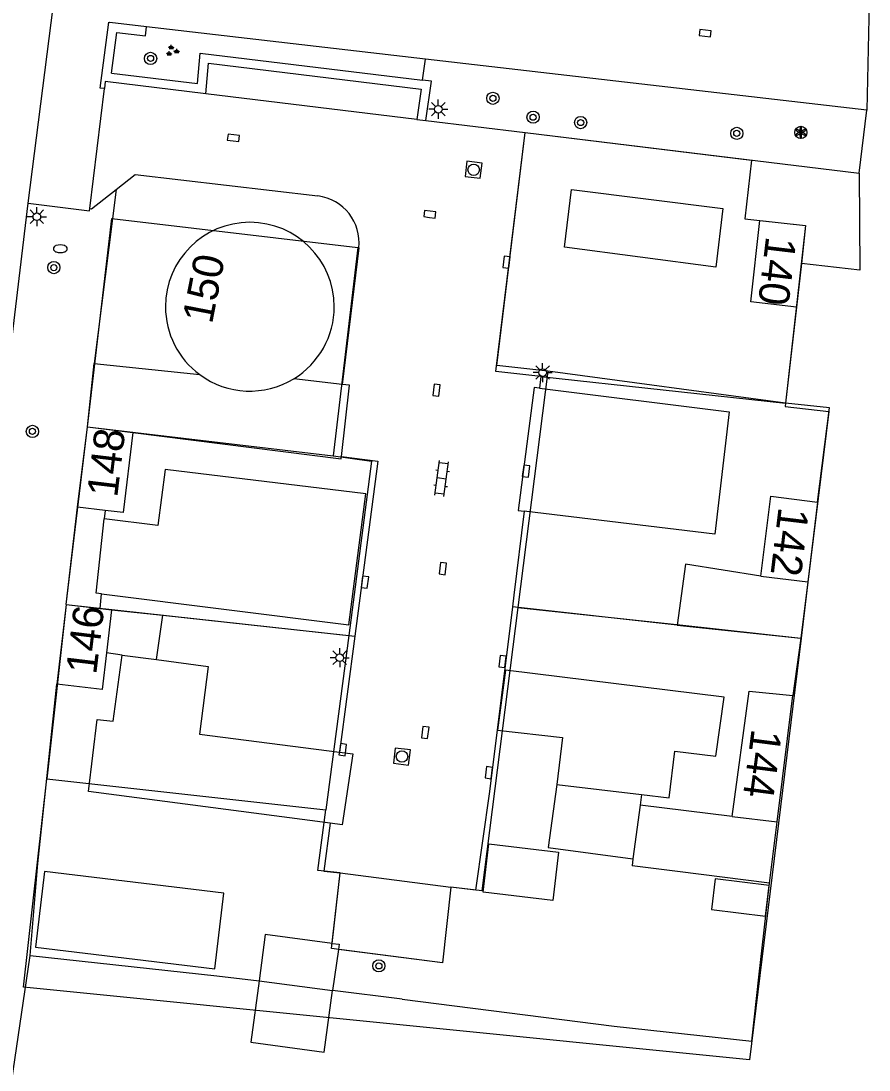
# Model space of a CAD drawing. Extents: x 131000 to 133014, y 396499 to 399001.
# Drawn here: x 132459.7 to 132515.2, y 397309 to 397377.7 of the extents above; entities that cross this region are included whole.
import ezdxf

# ---------------------------------------------------------------- set-up
doc = ezdxf.new("R2010")
doc.units = 0
for name, color, linetype in [('gg-afsc-erfafscheiding', 7, 'Continuous'), ('gg-afsc-hekwerk', 7, 'Continuous'), ('gg-afsc-muur', 7, 'Continuous'), ('gg-bbg-bijgebouw', 7, 'Continuous'), ('gg-bbg-hoofdgebouw', 7, 'Continuous'), ('gg-bbg-luifel en loopbrug', 7, 'Continuous'), ('gg-bbg-overig bouwwerk', 7, 'Continuous'), ('gg-knt-verharding', 7, 'Continuous'), ('gg-knt-verharding nz', 7, 'Continuous'), ('gt-afsc-standplaatsafbakening', 7, 'Continuous'), ('gt-anno-standplaatsnummer', 7, 'Continuous'), ('gt-grn-groengrens', 7, 'Continuous'), ('gt-grn-vlakafsluiter', 7, 'Continuous'), ('gt-symb-boom', 7, 'Continuous'), ('gt-symb-brandkraan', 7, 'Continuous'), ('gt-symb-groenvak', 7, 'Continuous'), ('gt-symb-klinker verharding', 7, 'Continuous'), ('gt-symb-kolk', 7, 'Continuous'), ('gt-symb-lichtmast', 7, 'Continuous'), ('gt-symb-rioolschacht', 7, 'Continuous'), ('gt-symb-solitaire heester', 7, 'Continuous')]:
    doc.layers.add(name, color=color, linetype=linetype)

# ---------------------------------------------------------------- blocks, each defined once
blk = doc.blocks.new('gt0-BOOM')
at = {"layer": 'gt-symb-boom'}
for radius in [0.4, 0.2]:
    blk.add_circle((0, 0), radius, dxfattribs=at)
blk = doc.blocks.new('gt0-SH')
at = {"layer": 'gt-symb-solitaire heester'}
blk.add_circle((0, 0), 0.4, dxfattribs=at)
for centre, start, end in [((-0.346, 0.2), 270, 30), ((-0.346, -0.2), 330, 90), ((0, 0.4), 210, 330), ((0.346, 0.2), 150, 270), ((0.346, -0.2), 90, 210), ((0, -0.4), 30, 150)]:
    blk.add_arc(centre, 0.4, start, end, dxfattribs=at)
blk = doc.blocks.new('gt0-KOLK')
at = {"layer": 'gt-symb-kolk'}
blk.add_lwpolyline([(0, 0), (0.375, 0), (0.375, 0.4), (-0.375, 0.4), (-0.375, 0), (0, 0)], dxfattribs=at)
blk = doc.blocks.new('gt0-LMAST')
at = {"layer": 'gt-symb-lichtmast'}
for p, q in [((-0.182, 0.173), (-0.447, 0.438)), ((-0.005, 0.246), (-0.005, 0.621)), ((0.172, 0.173), (0.437, 0.438)), ((-0.255, -0.004), (-0.63, -0.004)), ((-0.182, -0.181), (-0.447, -0.446)), ((-0.005, -0.254), (-0.005, -0.629)), ((0.437, -0.446), (0.172, -0.181)), ((0.245, -0.004), (0.62, -0.004))]:
    blk.add_line(p, q, dxfattribs=at)
blk.add_circle((-0.005, -0.004), 0.25, dxfattribs=at)
blk = doc.blocks.new('gt0-RS')
at = {"layer": 'gt-symb-rioolschacht'}
blk.add_lwpolyline([(-0.5, -0.5), (0.5, -0.5), (0.5, 0.5), (-0.5, 0.5)], close=True, dxfattribs=at)
blk.add_circle((0, 0), 0.375, dxfattribs=at)
blk = doc.blocks.new('gt0-KL1')
at = {"layer": 'gt-symb-klinker verharding'}
for p, q in [((-1.15, 0.3), (1.15, 0.3)), ((-1, -0.3), (-1, 0.3)), ((-0.5, 0.3), (-0.5, 0.45)), ((0, -0.3), (0, 0.3)), ((0.5, 0.3), (0.5, 0.45)), ((1, -0.3), (1, 0.3)), ((-1.15, -0.3), (1.15, -0.3)), ((-0.5, -0.45), (-0.5, -0.3)), ((0.5, -0.45), (0.5, -0.3))]:
    blk.add_line(p, q, dxfattribs=at)
blk = doc.blocks.new('gt0-GRVAK')
at = {"layer": 'gt-symb-groenvak'}
for p, q in [((-0.11, 0.189), (-0.228, 0.24)), ((-0.182, 0.153), (0.088, 0.153)), ((-0.091, 0.211), (-0.156, 0.322)), ((-0.047, 0.214), (-0.047, 0.393)), ((-0.004, 0.211), (0.061, 0.322)), ((0.015, 0.189), (0.133, 0.24)), ((0.262, -0.052), (0.197, 0.059)), ((0.305, -0.049), (0.305, 0.13)), ((0.349, -0.052), (0.414, 0.059)), ((-0.245, -0.228), (-0.363, -0.177)), ((-0.318, -0.264), (-0.047, -0.264)), ((-0.226, -0.206), (-0.291, -0.095)), ((-0.183, -0.203), (-0.183, -0.024)), ((-0.139, -0.206), (-0.074, -0.095)), ((-0.12, -0.228), (-0.002, -0.177)), ((0.243, -0.074), (0.125, -0.023)), ((0.17, -0.11), (0.441, -0.11)), ((0.368, -0.074), (0.486, -0.023))]:
    blk.add_line(p, q, dxfattribs=at)
blk = doc.blocks.new('gt0-BR')
at = {"layer": 'gt-symb-brandkraan'}
for centre, radius, start, end in [((-0.244, 0), 0.206, 107.56694, 252.43307), ((0.599, -2.664), 3, 106.89205, 107.56694), ((0, -0.691), 0.938, 73.10799, 106.89205), ((-0.599, -2.664), 3, 72.43309, 73.10799), ((0.244, 0), 0.206, 287.56695, 72.43309), ((0.599, 2.664), 3, 252.43307, 253.10797), ((0, 0.691), 0.938, 253.10797, 286.89206), ((-0.599, 2.664), 3, 286.89206, 287.56695)]:
    blk.add_arc(centre, radius, start, end, dxfattribs=at)

msp = doc.modelspace()

# ---------------------------------------------------------------- linework, layer by layer
at = {"layer": 'gg-afsc-erfafscheiding'}
for p, q in [((132492.71, 397370.37), (132514.574, 397367.719)), ((132465.956, 397366.649), (132464.501, 397355.258)), ((132493.75, 397354.4), (132509.754, 397352.658)), ((132469.002, 397338.765), (132481.565, 397337.398)), ((132502.663, 397338.123), (132491.885, 397339.322)), ((132510.759, 397337.268), (132510.233, 397333.515)), ((132460.308, 397316.498), (132460.821, 397322.518)), ((132484.658, 397313.627), (132480.099, 397314.208))]:
    msp.add_line(p, q, dxfattribs=at)
for points in [[(132514.574, 397367.719), (132514.625, 397361.367), (132510.797, 397361.804)], [(132511.864, 397346.179), (132512.645, 397352.343), (132509.754, 397352.658)], [(132484.658, 397313.627), (132498.548, 397311.858), (132507.561, 397310.877), (132508.018, 397315.078), (132508.718, 397321.231)], [(132460.308, 397316.498), (132472.539, 397315.166), (132475.307, 397314.833)]]:
    msp.add_lwpolyline(points, dxfattribs=at)
at = {"layer": 'gg-afsc-hekwerk'}
msp.add_line((132458.528, 397304.279), (132460.308, 397316.498), dxfattribs=at)
at = {"layer": 'gg-afsc-muur'}
msp.add_line((132460.821, 397322.518), (132462.06, 397334.26), dxfattribs=at)
at = {"layer": 'gg-bbg-bijgebouw'}
for p, q in [((132462.67, 397339.48), (132463.42, 397345.85)), ((132465.216, 397345.633), (132465.156, 397345.074)), ((132511.216, 397340.955), (132510.759, 397337.268)), ((132464.889, 397339.219), (132464.976, 397340.168)), ((132502.663, 397338.123), (132510.759, 397337.268)), ((132500.251, 397326.328), (132499.776, 397322.822)), ((132506.268, 397325.598), (132500.251, 397326.328)), ((132508.718, 397321.231), (132509.213, 397325.241)), ((132499.776, 397322.822), (132499.713, 397322.354)), ((132480.497, 397316.884), (132480.099, 397314.208)), ((132475.307, 397314.833), (132480.099, 397314.208))]:
    msp.add_line(p, q, dxfattribs=at)
for points in [[(132464.976, 397340.168), (132464.636, 397340.211), (132465.156, 397345.074)], [(132508.145, 397341.326), (132503.214, 397342.11), (132502.663, 397338.123)], [(132508.718, 397321.231), (132502.69, 397321.984), (132499.713, 397322.354)], [(132472.408, 397315.622), (132472.984, 397320.578), (132461.263, 397322), (132460.661, 397317.036), (132472.408, 397315.622)], [(132480.092, 397317.286), (132475.702, 397317.859), (132475.307, 397314.833)], [(132480.092, 397317.286), (132480.548, 397317.227), (132480.497, 397316.884)]]:
    msp.add_lwpolyline(points, dxfattribs=at)
at = {"layer": 'gg-bbg-hoofdgebouw'}
for p, q in [((132510.797, 397361.804), (132510.47, 397358.94)), ((132463.42, 397345.85), (132464.06, 397351.1)), ((132464.06, 397351.1), (132467.04, 397350.74)), ((132465.216, 397345.633), (132463.42, 397345.85)), ((132511.864, 397346.179), (132511.216, 397340.955)), ((132508.145, 397341.326), (132511.216, 397340.955)), ((132462.67, 397339.48), (132462.06, 397334.26)), ((132462.67, 397339.48), (132464.889, 397339.219)), ((132464.889, 397339.219), (132465.65, 397339.13)), ((132465.65, 397339.13), (132465.32, 397336.302)), ((132509.213, 397325.241), (132510.233, 397333.515)), ((132506.268, 397325.598), (132509.213, 397325.241))]:
    msp.add_line(p, q, dxfattribs=at)
for points in [[(132510.47, 397358.94), (132507.49, 397359.28), (132508.09, 397364.62), (132511.08, 397364.29), (132510.797, 397361.804)], [(132467.04, 397350.74), (132466.4, 397345.49), (132465.216, 397345.633)], [(132508.145, 397341.326), (132508.794, 397346.56), (132511.864, 397346.179)], [(132465.32, 397336.302), (132465.04, 397333.91), (132462.06, 397334.26)], [(132506.268, 397325.598), (132507.386, 397333.796), (132510.233, 397333.515)]]:
    msp.add_lwpolyline(points, dxfattribs=at)
at = {"layer": 'gg-bbg-luifel en loopbrug'}
for p, q in [((132464.06, 397351.1), (132464.501, 397355.258)), ((132464.501, 397355.258), (132471.417, 397354.524)), ((132480.75, 397353.882), (132477.574, 397354.253)), ((132465.65, 397339.13), (132469.002, 397338.765)), ((132468.596, 397335.865), (132469.002, 397338.765)), ((132466.346, 397336.165), (132465.32, 397336.302)), ((132466.346, 397336.165), (132468.596, 397335.865)), ((132494.785, 397327.694), (132494.227, 397323.573)), ((132494.785, 397327.694), (132500.345, 397327.024)), ((132500.345, 397327.024), (132500.251, 397326.328)), ((132490.345, 397323.8), (132494.91, 397323.259)), ((132494.227, 397323.573), (132499.776, 397322.822))]:
    msp.add_line(p, q, dxfattribs=at)
for points in [[(132480.686, 397349.173), (132481.227, 397353.826), (132480.75, 397353.882)], [(132467.04, 397350.74), (132480.667, 397349.009), (132480.686, 397349.173)], [(132494.91, 397323.259), (132494.531, 397320.092), (132489.97, 397320.633), (132490.345, 397323.8)], [(132508.699, 397321.079), (132505.164, 397321.521), (132504.912, 397319.502), (132508.45, 397319.06), (132508.699, 397321.079)], [(132475.307, 397314.833), (132474.763, 397310.811), (132479.552, 397310.163), (132480.099, 397314.208)]]:
    msp.add_lwpolyline(points, dxfattribs=at)
msp.add_arc((132474.697, 397358.969), 5.524, 233.57262, 301.38689, dxfattribs=at)
at = {"layer": 'gg-bbg-overig bouwwerk'}
for points in [[(132495.289, 397362.873), (132495.763, 397366.638), (132505.663, 397365.399), (132505.19, 397361.553), (132495.289, 397362.873)], [(132493.655, 397353.628), (132493.302, 397353.672), (132492.265, 397345.637), (132492.66, 397345.589)], [(132493.655, 397353.628), (132506.062, 397352.092), (132505.141, 397344.084), (132492.66, 397345.589)], [(132464.976, 397340.168), (132481.17, 397338.144), (132482.283, 397346.712), (132469.16, 397348.306), (132468.677, 397344.647), (132465.156, 397345.074)], [(132479.947, 397325.147), (132464.127, 397327.228), (132464.693, 397331.944), (132465.754, 397331.827), (132466.346, 397336.165)], [(132468.596, 397335.865), (132471.966, 397335.416), (132471.401, 397330.989), (132480.563, 397329.807)], [(132491.437, 397335.183), (132490.911, 397331.246), (132495.165, 397330.775), (132494.785, 397327.694)], [(132500.345, 397327.024), (132502.154, 397326.806), (132502.522, 397329.864), (132505.203, 397329.541), (132505.75, 397333.407), (132491.437, 397335.183)], [(132480.563, 397329.807), (132481.443, 397329.693), (132480.749, 397325.042), (132479.947, 397325.147)]]:
    msp.add_lwpolyline(points, dxfattribs=at)
for centre, radius, start, end in [((132474.698, 397358.97), 5.526, 0.00518, 179.99482), ((132474.698, 397358.97), 5.526, 179.99322, 233.57924), ((132474.699, 397358.97), 5.524, 301.3633, 0.01118)]:
    msp.add_arc(centre, radius, start, end, dxfattribs=at)
at = {"layer": 'gg-knt-verharding'}
for p, q in [((132515.227, 397378.872), (132515.09, 397371.83)), ((132467.938, 397377.301), (132465.53, 397377.58)), ((132486.186, 397375.183), (132467.938, 397377.301)), ((132515.09, 397371.83), (132486.186, 397375.183)), ((132464.219, 397365.395), (132465.175, 397373.26)), ((132485.627, 397371.229), (132486.223, 397371.157)), ((132486.223, 397371.157), (132492.71, 397370.37)), ((132481.83, 397362.821), (132480.75, 397353.882)), ((132493.75, 397354.4), (132493.655, 397353.628)), ((132492.66, 397345.589), (132491.979, 397340.075)), ((132491.979, 397340.075), (132491.885, 397339.322)), ((132481.565, 397337.398), (132480.563, 397329.807)), ((132480.092, 397317.286), (132480.613, 397321.898))]:
    msp.add_line(p, q, dxfattribs=at)
for points in [[(132460.184, 397365.738), (132464.437, 397399.134), (132466.64, 397418.026), (132466.994, 397420.393)], [(132465.175, 397373.26), (132464.904, 397373.279), (132465.463, 397377.589), (132465.53, 397377.58)], [(132471.826, 397372.908), (132471.985, 397374.908), (132485.905, 397373.209), (132485.627, 397371.229)], [(132471.826, 397372.908), (132465.23, 397373.71), (132465.175, 397373.26)], [(132493.75, 397354.4), (132490.81, 397354.72), (132492.71, 397370.37)], [(132465.956, 397366.649), (132467.2, 397367.62), (132479.15, 397366.22)], [(132464.219, 397365.395), (132464.33, 397365.38), (132465.956, 397366.649)], [(132450.921, 397283.978), (132456.068, 397330.88), (132457.679, 397344.899), (132460.184, 397365.738)], [(132460.184, 397365.738), (132464.202, 397365.254), (132464.219, 397365.395)], [(132480.686, 397349.173), (132483.078, 397348.856), (132481.565, 397337.398)], [(132491.885, 397339.322), (132490.39, 397327.23), (132489.477, 397320.767), (132487.847, 397320.974)], [(132479.947, 397325.147), (132479.534, 397322.021), (132480.613, 397321.898)], [(132487.847, 397320.974), (132487.308, 397316.005), (132480.497, 397316.884)]]:
    msp.add_lwpolyline(points, dxfattribs=at)
msp.add_arc((132478.772, 397363.166), 3.077, 353.55804, 82.9512, dxfattribs=at)
at = {"layer": 'gg-knt-verharding nz'}
for p, q in [((132485.627, 397371.229), (132471.826, 397372.908)), ((132480.613, 397321.898), (132487.847, 397320.974))]:
    msp.add_line(p, q, dxfattribs=at)
at = {"layer": 'gt-afsc-standplaatsafbakening'}
for p, q in [((132490.858, 397355.117), (132492.71, 397370.37)), ((132492.71, 397370.37), (132507.528, 397368.573)), ((132507.528, 397368.573), (132507.096, 397364.732)), ((132507.096, 397364.732), (132511.08, 397364.29)), ((132511.08, 397364.29), (132509.754, 397352.658)), ((132494.196, 397354.753), (132490.858, 397355.117)), ((132494.196, 397354.753), (132492.232, 397339.284)), ((132509.754, 397352.658), (132494.196, 397354.753)), ((132509.754, 397352.658), (132509.729, 397352.442)), ((132509.729, 397352.442), (132512.598, 397352.115)), ((132512.598, 397352.115), (132511.231, 397340.928)), ((132462.67, 397339.48), (132464.06, 397351.1)), ((132464.06, 397351.1), (132480.148, 397349.201)), ((132480.148, 397349.201), (132480.184, 397349.197)), ((132511.231, 397340.928), (132510.784, 397337.265)), ((132462.67, 397339.48), (132461.412, 397328.049)), ((132462.67, 397339.48), (132481.168, 397337.442)), ((132492.232, 397339.284), (132489.874, 397320.716)), ((132481.168, 397337.442), (132479.662, 397326.038)), ((132510.784, 397337.265), (132507.412, 397309.663)), ((132459.881, 397314.426), (132461.412, 397328.049)), ((132461.412, 397328.049), (132479.662, 397326.038)), ((132507.412, 397309.663), (132459.881, 397314.426))]:
    msp.add_line(p, q, dxfattribs=at)
for points in [[(132464.06, 397351.1), (132465.672, 397364.755), (132481.76, 397362.856), (132480.148, 397349.201)], [(132480.184, 397349.197), (132482.651, 397348.856), (132481.168, 397337.442)], [(132492.232, 397339.284), (132502.833, 397338.131), (132510.759, 397337.268), (132510.784, 397337.265)], [(132480.613, 397321.898), (132479.137, 397322.066), (132479.662, 397326.038)], [(132489.874, 397320.716), (132487.847, 397320.973), (132487.308, 397316.005), (132480.053, 397316.941), (132480.613, 397321.898)]]:
    msp.add_lwpolyline(points, dxfattribs=at)
at = {"layer": 'gt-grn-groengrens'}
for p, q in [((132465.637, 397374.265), (132465.982, 397376.924)), ((132485.99, 397373.803), (132486.186, 397375.183)), ((132510.47, 397358.94), (132509.754, 397352.658))]:
    msp.add_line(p, q, dxfattribs=at)
for points in [[(132465.982, 397376.924), (132467.869, 397376.705), (132467.938, 397377.301)], [(132465.637, 397374.265), (132471.277, 397373.579), (132471.436, 397375.579), (132485.99, 397373.803)], [(132486.223, 397371.157), (132486.584, 397373.731), (132485.99, 397373.803)]]:
    msp.add_lwpolyline(points, dxfattribs=at)
at = {"layer": 'gt-grn-vlakafsluiter'}
msp.add_line((132514.574, 397367.719), (132515.09, 397371.83), dxfattribs=at)

# ---------------------------------------------------------------- block references
at = {"layer": 'gt-symb-boom'}
for p in [(132468.199, 397375.227), (132490.607, 397372.614), (132496.351, 397371.026), (132461.867, 397361.529), (132460.465, 397350.807), (132483.142, 397315.811)]:
    msp.add_blockref('gt0-BOOM', p, dxfattribs=at)
at = {"layer": 'gt-symb-boom', "rotation": 173.3370363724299}
for p in [(132493.236, 397371.376), (132506.573, 397370.319)]:
    msp.add_blockref('gt0-BOOM', p, dxfattribs=at)
at = {"layer": 'gt-symb-brandkraan'}
msp.add_blockref('gt0-BR', (132462.291, 397362.765), dxfattribs=at)
at = {"layer": 'gt-symb-groenvak'}
msp.add_blockref('gt0-GRVAK', (132469.605, 397375.715), dxfattribs=at)
at = {"layer": 'gt-symb-klinker verharding', "rotation": 82.46974665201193}
msp.add_blockref('gt0-KL1', (132487.258, 397347.721), dxfattribs=at)
at = {"layer": 'gt-symb-kolk'}
for p, rotation in [((132504.481, 397376.673), -6.662963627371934), ((132473.595, 397369.825), -6.947410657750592), ((132486.457, 397364.821), -6.947410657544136), ((132491.295, 397361.912), -96.94741065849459), ((132486.72, 397353.535), -96.94741065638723), ((132492.978, 397348.176), 82.64762063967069), ((132487.131, 397341.845), -96.94741065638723), ((132482.032, 397340.96), -97.64386978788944), ((132491.438, 397335.72), 83.05258934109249), ((132485.983, 397331.116), -96.94741065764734), ((132480.582, 397329.991), -97.75742578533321), ((132490.535, 397328.437), 82.76127349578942)]:
    msp.add_blockref('gt0-KOLK', p, dxfattribs=dict(at, rotation=rotation))
at = {"layer": 'gt-symb-lichtmast'}
for p in [(132487.038, 397371.905), (132460.758, 397364.864), (132493.867, 397354.663), (132480.587, 397335.992)]:
    msp.add_blockref('gt0-LMAST', p, dxfattribs=at)
at = {"layer": 'gt-symb-rioolschacht'}
for p, rotation in [((132489.347, 397367.938), -6.947410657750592), ((132484.655, 397329.517), -96.9474106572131)]:
    msp.add_blockref('gt0-RS', p, dxfattribs=dict(at, rotation=rotation))
at = {"layer": 'gt-symb-solitaire heester'}
msp.add_blockref('gt0-SH', (132510.763, 397370.382), dxfattribs=at)

# ---------------------------------------------------------------- texts
at = {"layer": 'gt-anno-standplaatsnummer'}
for s, rotation, p in [('140', 263.10945, (132508.496, 397363.625)), ('150', 78.9892, (132472.221, 397357.788)), ('148', 83.10945, (132466.014, 397346.44)), ('142', 263.10945, (132509.315, 397345.895)), ('146', 83.10945, (132464.639, 397334.845)), ('144', 262.64478, (132507.548, 397331.375))]:
    msp.add_text(s, height=2, rotation=rotation, dxfattribs=at).set_placement(p)

doc.saveas('drawing.dxf')
